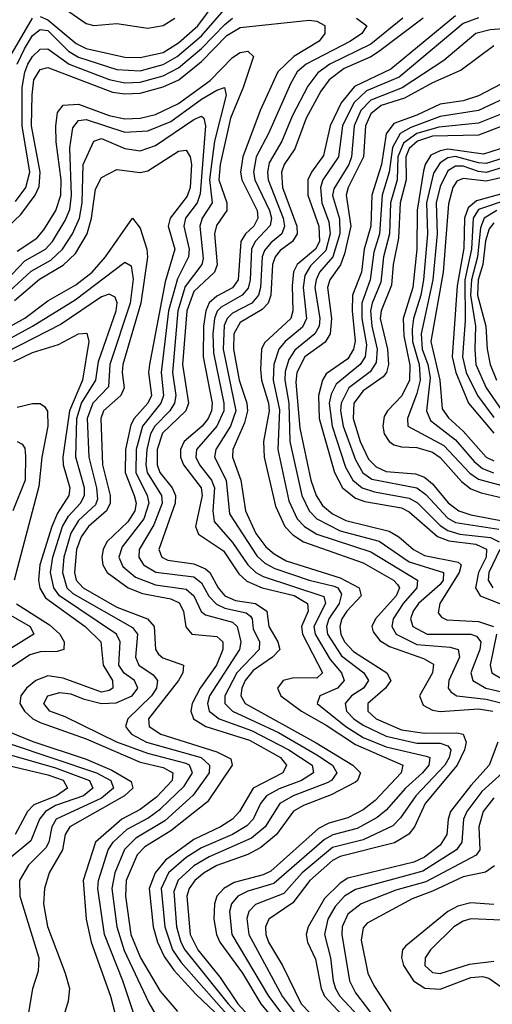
# Model space of a CAD drawing. Header units: inches. Extents: x 501365 to 657855, y 482276 to 547543.
# Tile 923 of 957: x 637777 to 639006, y 494869 to 497426. Entities that reach past the tile are written whole.
import ezdxf

# ---------------------------------------------------------------- set-up
doc = ezdxf.new("R2010")
doc.units = ezdxf.units.IN
doc.header["$MEASUREMENT"] = 0
doc.layers.add('A6439', color=7, linetype='Continuous')

msp = doc.modelspace()

# ---------------------------------------------------------------- linework, layer by layer
at = {"layer": 'A6439', "color": 5}
for points, elevation in [([(637830, 497434.3), (637850, 497425.6), (637923.7, 497363.7), (637950, 497351.1), (638050, 497328.5), (638090, 497327.8), (638150, 497340.7), (638190, 497365.6), (638240.3, 497410), (638285, 497470)], 3680), ([(637870.7, 497470.7), (637950, 497415.6), (637970, 497410.9), (638030, 497415.6), (638110, 497403.6), (638150, 497410.6), (638180.1, 497430)], 3720), ([(637770.1, 497310), (637789.6, 497350), (637810, 497384.4), (637830, 497400.3), (637850, 497397.3), (637903.7, 497343.7), (637930, 497328.4), (638030, 497296.1), (638090, 497292.8), (638150, 497309), (638186.1, 497330), (638250, 497383.9), (638308.3, 497451.7)], 3660), ([(638910, 497436.1), (638742.4, 497297.6), (638647.6, 497252.4), (638612.6, 497210), (638584.1, 497150), (638567, 497073), (638535.4, 497030), (638526.6, 497010), (638526.3, 496970), (638554.8, 496890), (638556.2, 496850), (638546.1, 496830), (638498.6, 496790), (638488.7, 496771.3), (638485.1, 496734.8), (638487.4, 496670), (638482.4, 496650), (638413.7, 496586.3), (638406.1, 496570), (638402.9, 496517.1), (638405.4, 496490), (638424.2, 496430), (638425.7, 496410), (638411.3, 496330), (638412.8, 496290), (638442.3, 496162.3), (638466, 496110), (638487.6, 496087.6), (638515.3, 496070), (638670, 496015.6), (638749.2, 495970), (638759.1, 495959.1), (638764.6, 495950), (638755.8, 495930), (638701.9, 495870), (638692.9, 495850), (638695.9, 495835.9), (638713.6, 495813.6), (638738.2, 495798.2), (638827.3, 495767.3), (638852.6, 495752.6), (638850.5, 495730), (638816.9, 495670), (638826, 495646), (638850, 495632.8), (638870, 495629), (638970, 495635.9), (639006.9, 495630)], 3720), ([(637726.9, 496870), (637780, 496920.1), (637816.9, 496970), (637827.4, 496992.7), (637830.4, 497029.6), (637807.7, 497150), (637809.7, 497230.3), (637814.1, 497270), (637830, 497296.2), (637850, 497301.3), (638017.9, 497237.9), (638050, 497232.9), (638090, 497234.7), (638150, 497251.3), (638190.4, 497270), (638250, 497317.3), (638315.6, 497384.4), (638350, 497405.7), (638530, 497424.8), (638550, 497421.7), (638570.5, 497410.5), (638570.1, 497390), (638555.7, 497370), (638489.7, 497330.3), (638448.1, 497290), (638402.5, 497190), (638356.9, 497070), (638351, 497030), (638354.2, 497010), (638394.2, 496930), (638396.5, 496910), (638385.6, 496890), (638364, 496870), (638352, 496850), (638345.3, 496750), (638330.5, 496729.5), (638290, 496707.8), (638270, 496690.2), (638260.6, 496670), (638254.8, 496630), (638254.1, 496550), (638277.5, 496430), (638275.8, 496410), (638267.4, 496390), (638251.1, 496370), (638204.6, 496330), (638195.1, 496310), (638194.9, 496290), (638202.9, 496270), (638248.6, 496210), (638251.2, 496190), (638234.1, 496110), (638242, 496090), (638306.6, 496046.6), (638347, 495987), (638368, 495968), (638407.5, 495950), (638490.7, 495930.7), (638525.4, 495910), (638526.9, 495890), (638509.7, 495850), (638512.8, 495830), (638564.2, 495730), (638550, 495715.5), (638490, 495717), (638462.4, 495710), (638447.1, 495690), (638456.4, 495670), (638509.8, 495630), (638573.9, 495593.9), (638650, 495543.2), (638773.2, 495490), (638769.1, 495470), (638701.6, 495398.4), (638670, 495373.5), (638630, 495353.2), (638580.9, 495339.1), (638554.3, 495325.7), (638430, 495214.7), (638410, 495205.4), (638334.8, 495185.2), (638307.4, 495170), (638290, 495150), (638283.2, 495130), (638282, 495090), (638288.4, 495050), (638297.5, 495030), (638356.2, 494950), (638403.8, 494870), (638436.9, 494830)], 3620), ([(637752.2, 497330), (637810, 497429.4)], 3680), ([(637766.1, 496953.9), (637793, 496990), (637803.6, 497030), (637783.1, 497150), (637783.6, 497250), (637790.2, 497289.8), (637798.4, 497310), (637810, 497330.1), (637830, 497349.2), (637850, 497350.1), (637905.8, 497310), (638010, 497270.2), (638050, 497261.9), (638090, 497263.3), (638150, 497280), (638190, 497300.6), (638250, 497350.7), (638310, 497413.4), (638330.7, 497429.3)], 3640), ([(638653.1, 497430), (638679.6, 497410), (638666.9, 497390), (638637.1, 497370), (638522.2, 497310), (638498.9, 497290), (638481, 497259), (638424.3, 497130), (638391.6, 497070), (638384.8, 497030), (638388.3, 497010), (638426.3, 496930), (638431.9, 496910), (638428.6, 496891.4), (638389.6, 496850), (638379.8, 496830), (638376.4, 496750), (638371.2, 496728.8), (638355.8, 496710), (638300.6, 496679.4), (638290.8, 496669.2), (638283.2, 496650), (638279.1, 496610), (638280.8, 496560.8), (638307.8, 496430), (638307.9, 496410), (638290, 496370), (638236.5, 496310), (638234.6, 496290), (638244.6, 496270), (638276.1, 496230), (638283.7, 496210), (638278.8, 496150), (638282.8, 496122.8), (638330, 496067.9), (638370, 496010), (638390.6, 495990.6), (638410, 495979.9), (638567.8, 495927.8), (638571.9, 495910), (638541.6, 495850), (638544.9, 495830), (638584.4, 495764.4), (638613.7, 495730), (638620.3, 495710), (638603.8, 495690), (638557.3, 495670), (638550.5, 495650), (638625.3, 495590), (638670, 495562), (638730, 495537.1), (638833.7, 495513.7), (638843.1, 495510), (638842.4, 495502.4), (638840.6, 495490), (638824, 495470), (638780.3, 495430), (638730, 495372.9), (638706.2, 495353.8), (638654.6, 495325.4), (638591, 495309), (638570, 495297), (638437.8, 495182.2), (638370, 495162.4), (638344.3, 495150), (638327.9, 495130), (638322.6, 495110), (638328.8, 495050), (638423.9, 494890), (638469.4, 494830)], 3640), ([(638773.4, 497430), (638690, 497362.3), (638583.3, 497310), (638551.9, 497288.1), (638526.5, 497253.5), (638485.2, 497174.8), (638459, 497110), (638425.8, 497054.2), (638421, 497030), (638423.1, 497010), (638462.3, 496910), (638465.7, 496890), (638458.4, 496870), (638430, 496846.6), (638413.6, 496826.4), (638407.8, 496810), (638403.4, 496730), (638398.2, 496710), (638380.5, 496690), (638330, 496663.9), (638316.9, 496650), (638308.8, 496631.3), (638305.9, 496570), (638339.3, 496410), (638325.1, 496370), (638286.6, 496310), (638283.6, 496290), (638314, 496230), (638322.9, 496142.9), (638393.4, 496033.4), (638414.5, 496014.5), (638440.4, 496000.4), (638530, 495970.2), (638594.3, 495954.3), (638604.1, 495950), (638614.1, 495934.1), (638608.1, 495910), (638581.2, 495870), (638575, 495850), (638577.7, 495830), (638614, 495774), (638671.5, 495730), (638683.9, 495710), (638671, 495690), (638639.6, 495670), (638623.3, 495650), (638627.1, 495630), (638645.5, 495610), (638670, 495593.8), (638730, 495565.1), (638810, 495547.3), (638870, 495547), (638890, 495540.4), (638898, 495530), (638893.9, 495510), (638882.1, 495490), (638806.9, 495410), (638767.1, 495352.9), (638747.3, 495332.7), (638670, 495296.2), (638590, 495275.8), (638511.5, 495210), (638463.4, 495156.6), (638390, 495128), (638372.9, 495110), (638368, 495092), (638372.8, 495050), (638459.1, 494890), (638498.5, 494838.5)], 3660), ([(638826.5, 497430), (638710, 497342.4), (638690, 497329.4), (638620.6, 497299.4), (638581.5, 497270), (638559.9, 497240.1), (638522.3, 497170), (638492.7, 497090), (638464.9, 497050), (638458, 497030), (638460.4, 496990), (638497.4, 496890), (638498.5, 496870), (638486.6, 496850), (638453.9, 496826.1), (638441.4, 496810), (638434.5, 496790), (638429.9, 496710), (638423, 496690), (638407.2, 496672.8), (638350, 496639.7), (638333.6, 496610), (638332.7, 496570), (638347.5, 496490), (638367.4, 496430), (638369.4, 496410), (638361.5, 496378.5), (638331, 496310), (638330.4, 496290), (638351.6, 496230), (638364, 496150), (638391.2, 496091.2), (638416.9, 496056.9), (638438.4, 496038.4), (638470, 496020.4), (638610, 495976.5), (638659.9, 495950), (638665.3, 495930), (638627.7, 495890), (638615, 495870), (638609.5, 495850), (638611.8, 495830), (638622, 495810), (638645.1, 495785.1), (638731.4, 495730), (638741.7, 495710), (638728.5, 495690), (638681.9, 495650), (638682.1, 495630), (638704.2, 495610), (638770, 495581.5), (638830, 495572.6), (638913.9, 495573.9), (638930.5, 495570), (638937.8, 495550), (638933.8, 495530), (638914.6, 495490), (638831.2, 495390), (638803.4, 495330), (638789.1, 495310.9), (638751.6, 495288.4), (638610, 495253.1), (638590, 495242.2), (638531.4, 495190), (638487.5, 495132.5), (638424.6, 495090), (638416.1, 495070), (638416.8, 495050), (638423.7, 495030), (638460.3, 494970), (638509, 494870), (638577.9, 494797.9)], 3680), ([(638969.7, 497430.3), (638930, 497415.9), (638763.6, 497276.4), (638679.1, 497240.9), (638645.9, 497210), (638616, 497150), (638605.7, 497070), (638565.3, 497010), (638559, 496990), (638562.3, 496950), (638580.5, 496900.5), (638584.4, 496870), (638573.3, 496826.7), (638533.6, 496786.4), (638518.4, 496761.6), (638513.9, 496730), (638522.6, 496650), (638512.3, 496627.7), (638466.9, 496590), (638450.9, 496570), (638437.5, 496530), (638436.5, 496490), (638452.3, 496412.3), (638447.8, 496310), (638476.7, 496176.7), (638498.5, 496130), (638517.5, 496110), (638549.3, 496090), (638690, 496043.7), (638811.6, 495970), (638809.6, 495950), (638773.9, 495910), (638747.9, 495870), (638744.5, 495850), (638756.3, 495830), (638810, 495803.2), (638896.6, 495796.6), (638916.8, 495790), (638920.5, 495770), (638893.2, 495710), (638891, 495690), (638899.1, 495679.1), (638914, 495670), (638990, 495661.1), (639031.3, 495651.3)], 3740), ([(639070, 497404.2), (639000.3, 497399.7), (638963.3, 497390), (638879.9, 497320.1), (638771.6, 497248.4), (638690, 497217), (638664, 497190), (638647, 497150), (638639.9, 497070), (638632.9, 497050), (638593.6, 496986.4), (638590.8, 496969.2), (638608.5, 496908.5), (638609.6, 496870), (638591.1, 496810), (638556.6, 496770), (638548, 496750), (638544.8, 496730), (638557.5, 496650), (638555.3, 496630), (638544.1, 496610), (638492.1, 496567.9), (638477, 496543.1), (638467.5, 496512.5), (638466.5, 496490), (638476.6, 496430), (638479.6, 496330), (638510.4, 496190), (638530, 496150.1), (638549.8, 496130), (638610, 496098.4), (638711.8, 496071.8), (638790, 496017.9), (638879.4, 495990), (638878, 495970), (638870, 495959.3), (638814, 495910), (638800.2, 495890), (638793.4, 495870), (638799.2, 495850), (638836.5, 495830), (638950, 495830.4), (638965, 495825), (638976, 495810), (638973.4, 495790), (638950.3, 495730), (638955.3, 495710), (638989, 495690), (639050, 495675.9)], 3760), ([(639010, 497357.6), (638925, 497295), (638850, 497262.2), (638777.8, 497222.2), (638717, 497203), (638690, 497181.2), (638675.9, 497150), (638670.6, 497070), (638631.1, 496990), (638626.1, 496970), (638638.1, 496890), (638621.9, 496818.1), (638610.8, 496789.2), (638583.5, 496750), (638577.8, 496730), (638588.1, 496650), (638584.6, 496610), (638571.7, 496588.3), (638518.1, 496550), (638498, 496510), (638495.2, 496484.8), (638505.3, 496365.3), (638534, 496230), (638547.8, 496190), (638564.3, 496164.3), (638590, 496142.3), (638625, 496125), (638737.7, 496097.7), (638762.6, 496082.6), (638800.8, 496050), (638830, 496034.7), (638917.4, 496017.4), (638924.7, 496010), (638919.5, 495990), (638869.8, 495910), (638865.5, 495885.5), (638873.9, 495873.9), (638887.6, 495867.6), (638970, 495862.7), (639009.3, 495850)], 3780), ([(637770, 496824.7), (637821.4, 496858.6), (637839.8, 496880.2), (637871.3, 496930), (637884.1, 496970), (637884.5, 497010), (637871.6, 497108.4), (637870.6, 497149.4), (637875.1, 497184.9), (637890, 497203.9), (637930, 497206), (638010, 497177), (638050, 497168), (638090, 497170.4), (638130, 497179.3), (638190, 497208), (638272.3, 497267.7), (638330, 497327.3), (638350, 497340.7), (638370, 497344), (638384.9, 497330), (638358.4, 497250), (638325.5, 497170), (638298.3, 497050), (638294.5, 497010), (638316, 496950), (638315.9, 496930), (638288.7, 496891.3), (638283.2, 496870), (638290.9, 496789.1), (638283.4, 496770), (638230, 496720.1), (638211.7, 496670), (638200.6, 496530), (638215.6, 496430), (638208.6, 496410), (638148.1, 496351.9), (638134.8, 496310), (638134.1, 496270), (638141.2, 496250), (638173.7, 496210), (638182.4, 496190), (638181.4, 496170), (638138.5, 496050), (638146.8, 496030), (638162.1, 496022.1), (638230, 496012.5), (638259.9, 495999.9), (638271, 495990), (638293.3, 495950), (638310.1, 495930), (638337.8, 495917.8), (638390, 495909.6), (638419.7, 495890), (638424.7, 495850), (638448.2, 495810), (638453, 495790), (638434.7, 495770), (638384.2, 495735.8), (638363.3, 495710), (638354.3, 495690), (638352, 495670), (638363, 495650), (638548.2, 495548.2), (638643.3, 495490), (638662.9, 495470), (638655.7, 495450), (638650, 495445.9), (638587, 495413), (638514.8, 495385.2), (638489.3, 495370.7), (638444.7, 495310), (638404.2, 495275.8), (638370, 495258.3), (638290, 495229.2), (638256.4, 495210), (638232.3, 495190), (638217.6, 495170), (638211.5, 495150), (638220.3, 495050), (638240.1, 495010), (638298.1, 494938.1), (638344, 494870), (638418.2, 494790)], 3580), ([(639127.6, 497310), (638970, 497227.6), (638930, 497215.3), (638870, 497206), (638810, 497177.8), (638750, 497156.5), (638730.3, 497129.7), (638718, 497050), (638692.5, 496970), (638690, 496890), (638672.8, 496830), (638665.7, 496770), (638642.4, 496710), (638641.3, 496670), (638649, 496591), (638645.4, 496570), (638630, 496544.8), (638574.3, 496505.7), (638564.4, 496490), (638554, 496450), (638556, 496390), (638595.5, 496250), (638616.4, 496210), (638650, 496183.1), (638674.5, 496174.5), (638770, 496158.1), (638790, 496147.4), (638863.7, 496083.7), (638892.6, 496072.6), (638963.5, 496063.5), (638990.7, 496050.7), (638990, 496030), (638970.4, 495990), (638961.8, 495950), (638974.7, 495930), (639071.6, 495891.6)], 3820), ([(637723.8, 496730), (637790, 496799.4), (637843.9, 496830), (637862.1, 496850), (637895.4, 496904.6), (637907.1, 496932.9), (637912, 496970), (637907.2, 497092.8), (637915.3, 497144.7), (637930, 497163.7), (637950, 497166.4), (638050, 497133.5), (638110, 497137.1), (638170, 497161.5), (638250, 497219.5), (638290, 497243), (638309.3, 497249.3), (638313.9, 497230), (638283.2, 497110), (638270.4, 497010.4), (638277.2, 496950), (638251.5, 496910), (638245, 496890), (638254.5, 496805.5), (638250.5, 496790), (638207.4, 496732.6), (638187.8, 496670), (638174.2, 496510), (638182.6, 496450), (638179.9, 496430), (638167.4, 496410), (638128.3, 496370), (638117.5, 496350), (638107.3, 496310), (638104.7, 496270), (638108.5, 496250), (638145.9, 496190), (638147.4, 496170), (638126, 496114), (638087.8, 496050), (638086.4, 496030), (638099.1, 496010), (638130.8, 495990.8), (638230, 495978.6), (638250, 495963.6), (638268.8, 495928.8), (638288.4, 495908.4), (638310, 495897.9), (638365.8, 495885.8), (638377, 495877), (638381.7, 495870), (638384.3, 495844.3), (638400.6, 495810), (638400, 495790), (638341.3, 495730), (638310.4, 495670), (638310.8, 495650), (638330.4, 495630), (638450, 495575.1), (638550, 495516.5), (638590, 495490), (638601.5, 495470), (638587.6, 495450), (638576.2, 495443.8), (638488.5, 495410), (638453.4, 495390), (638415.3, 495330), (638380, 495300), (638270, 495252), (638230, 495228.4), (638189.1, 495190.9), (638177.8, 495162.2), (638185, 495070), (638196.1, 495030), (638206.6, 495010), (638318.8, 494870), (638393.3, 494790)], 3560), ([(639038.2, 497221.8), (638970, 497189.6), (638870, 497174.6), (638794, 497146), (638766.5, 497130), (638746, 497094), (638737.8, 497030), (638719.6, 496970), (638712.2, 496870), (638697.9, 496822.1), (638688.5, 496750), (638666.6, 496690), (638667, 496650), (638678.4, 496581.6), (638675.1, 496550), (638662, 496530), (638600.3, 496479.7), (638586.9, 496453.1), (638581.9, 496430), (638589.2, 496370), (638624.1, 496264.1), (638643, 496230), (638667.9, 496210), (638699.4, 496199.4), (638790, 496183.5), (638811, 496171), (638870, 496111.9), (638890, 496099.7), (638921.6, 496090), (639000.8, 496080.8), (639023.4, 496070)], 3840), ([(639070, 497197.1), (638970, 497156.9), (638866.5, 497146.5), (638810, 497130.4), (638775, 497105), (638760.4, 497070), (638758.7, 497010), (638741.4, 496950), (638738.9, 496870), (638723, 496810), (638715.9, 496744.1), (638693.5, 496690), (638689.5, 496670), (638692.3, 496630), (638706.8, 496570), (638704.1, 496535.9), (638688.7, 496511.3), (638633.1, 496470), (638612.8, 496430), (638611.2, 496410), (638618.5, 496370), (638650, 496282.8), (638669.4, 496249.4), (638692.8, 496232.8), (638810, 496209.7), (638833, 496193), (638890, 496131.6), (638910, 496119.9), (639022.5, 496102.5)], 3860), ([(637739.2, 496710), (637807.2, 496772.8), (637858.3, 496801.7), (637888.3, 496830), (637914.4, 496870), (637932.8, 496910), (637939, 496950), (637941.8, 497050), (637970, 497110.5), (637990, 497117), (638050, 497091), (638090, 497084.8), (638130, 497099.2), (638230, 497166.9), (638250, 497174.9), (638256.1, 497170), (638259.8, 497150), (638246.6, 496973.4), (638238.3, 496950), (638208.2, 496910), (638203.5, 496890), (638217.8, 496830), (638215.7, 496810), (638186.9, 496753.1), (638163.9, 496670), (638144.7, 496510), (638151.3, 496450), (638144.4, 496430), (638096.7, 496370), (638079.7, 496310), (638079.1, 496250), (638108.7, 496190), (638112.8, 496170), (638099.7, 496130), (638043.1, 496056.9), (638035.2, 496030), (638045.6, 496005.6), (638078, 495978), (638130, 495958.1), (638210, 495947.3), (638229.8, 495930), (638249.3, 495889.3), (638260.3, 495880.3), (638330, 495861.1), (638342.4, 495850), (638352, 495810), (638348.3, 495790), (638270.8, 495670), (638265.3, 495650), (638269.3, 495630), (638295.5, 495610), (638379.7, 495579.7), (638477.1, 495530), (638537.5, 495490), (638541.4, 495470), (638509.9, 495450.1), (638451.5, 495428.5), (638418.6, 495410), (638403.3, 495390), (638383.8, 495350), (638367.4, 495332.6), (638330.4, 495310), (638250, 495275.6), (638210, 495250.1), (638164.3, 495210), (638144.8, 495170), (638154.2, 495070), (638174.4, 495010), (638197.2, 494977.2), (638380.8, 494770)], 3540), ([(639070, 497163.7), (638970, 497126), (638850, 497123.7), (638811.8, 497110), (638790, 497091), (638781, 497070), (638781.6, 497010), (638766.3, 496950), (638762, 496858), (638748.4, 496790), (638744, 496736), (638717.1, 496670), (638714, 496650), (638733.3, 496570), (638735.9, 496530), (638730.6, 496510), (638721.9, 496498.1), (638670, 496462), (638646, 496430), (638643.7, 496390), (638662.2, 496330), (638684.4, 496284.4), (638704.2, 496264.2), (638730, 496252.9), (638806.5, 496246.5), (638830, 496237.4), (638850, 496220.8), (638891.5, 496171.5), (638919, 496150), (638950, 496139.7), (639110.1, 496110.1)], 3880), ([(639070, 497104.3), (638983.3, 497076.7), (638890, 497089.3), (638870, 497085.5), (638846.4, 497073.6), (638831, 497050), (638826.8, 497033.2), (638810.9, 496930.9), (638810, 496830), (638799.3, 496730), (638773.8, 496650), (638775.5, 496604.5), (638791.8, 496528.2), (638790.2, 496490), (638771, 496449), (638733.3, 496410), (638725, 496395), (638721.3, 496370), (638725.1, 496350), (638738.1, 496330), (638750, 496321.6), (638770, 496316.4), (638810, 496315), (638850, 496302.6), (638870, 496289.2), (638926.2, 496226.2), (638950, 496207.4), (638976.7, 496196.7), (639110, 496166.2)], 3920), ([(637763.5, 496696.5), (637828.2, 496751.8), (637890, 496788), (637921.8, 496818.2), (637952.8, 496870), (637964.1, 496910), (637974, 496986), (637990, 497016), (638030, 497036.9), (638090, 497028.6), (638110, 497032.9), (638190, 497084.3), (638210, 497087.3), (638219.9, 497070), (638223.5, 497050), (638220.5, 496990), (638212.6, 496967.4), (638168.3, 496910), (638162.9, 496890), (638180.1, 496830), (638155.4, 496744.6), (638114.5, 496530), (638111.9, 496510), (638119.7, 496450), (638110.4, 496430), (638074.5, 496390), (638066.2, 496373.8), (638051.7, 496310), (638051, 496250), (638074.8, 496190), (638079.5, 496170), (638076, 496150), (638057.9, 496122.1), (638003.7, 496070), (637993.8, 496050), (637990.5, 496030), (637992.8, 496010), (638004.4, 495990), (638059.1, 495950), (638095.9, 495935.9), (638170, 495922.2), (638191.6, 495911.6), (638203, 495890), (638209.4, 495849.4), (638224.9, 495830), (638290, 495823.7), (638305.1, 495810), (638305, 495790), (638288.5, 495750), (638246.2, 495690), (638225.5, 495650), (638222.2, 495630), (638229.3, 495610), (638261.1, 495590), (638374.4, 495554.4), (638454.9, 495510), (638471.1, 495490), (638461.3, 495470), (638383.7, 495430), (638348.8, 495370), (638330.3, 495349.7), (638299.5, 495330), (638230, 495297), (638156.4, 495243.6), (638129.4, 495210.6), (638114, 495170), (638123.7, 495070), (638135.2, 495030), (638152.8, 494992.8), (638177.8, 494957.8), (638235.2, 494895.2), (638303.5, 494830)], 3520), ([(639070, 497077.8), (638990, 497052.2), (638970, 497053.8), (638910, 497070.7), (638890, 497067), (638870, 497054.2), (638852.9, 497027.1), (638834.5, 496950), (638837.5, 496870), (638827, 496750), (638820.2, 496710), (638801, 496650), (638797.8, 496622.2), (638798.6, 496590), (638815.5, 496530), (638818.4, 496490), (638810, 496454.8), (638785.4, 496390), (638786.7, 496370), (638880.3, 496320.3), (638947.9, 496247.9), (638970, 496232.3), (639129.3, 496189.3)], 3940), ([(639052.4, 497047.6), (638990, 497029.1), (638970, 497031.2), (638930, 497045.4), (638910, 497045.5), (638890, 497033.1), (638870, 496992.5), (638860.1, 496950), (638862.2, 496870), (638851.5, 496750), (638821.1, 496610), (638823.4, 496570), (638838.3, 496530), (638844.3, 496495.7), (638834.7, 496410), (638845, 496385), (638910, 496334.8), (638958.5, 496278.5), (638980.7, 496260.7), (639009.3, 496249.3)], 3960), ([(639090, 497028.6), (638990, 497006.2), (638930, 497013.1), (638913.9, 497006.1), (638903.2, 496990), (638892.3, 496947.7), (638878, 496770), (638846.1, 496590), (638869.5, 496490), (638875.6, 496415.6), (638891.6, 496391.6), (638930, 496357.2), (638990, 496289.3), (639010, 496279.8)], 3980), ([(639050, 496978.7), (638964.5, 496955.5), (638943.1, 496936.9), (638933.7, 496910), (638932.2, 496832.2), (638914.8, 496734.8), (638901.8, 496550), (638911.2, 496510), (638943.7, 496430), (639010, 496352)], 4020), ([(639050, 496959.9), (638970, 496932.9), (638956.1, 496910), (638952.1, 496830), (638934.1, 496750), (638935.2, 496644.8), (638928.8, 496550), (638938.3, 496510), (638967.8, 496450), (639010, 496392.9)], 4040), ([(639017.8, 496930), (638984.7, 496910), (638974.9, 496885.1), (638967.2, 496810), (638951.4, 496750), (638949.3, 496710), (638962.5, 496630), (638960.1, 496570), (638963.5, 496530), (638990.2, 496470), (639030.9, 496410.9)], 4060), ([(637686.6, 496593.4), (637790, 496651), (637850, 496695.4), (637922.8, 496737.2), (637965.7, 496770), (638000.1, 496810), (638070, 496910.7), (638090, 496884), (638107.9, 496830), (638108.9, 496808.9), (638092.2, 496690), (638045.4, 496530), (638043.1, 496510), (638048.8, 496470), (638040.4, 496450), (637995.1, 496410), (637987.9, 496390), (637992.4, 496270), (638012.5, 496190), (638012.4, 496170), (638002.4, 496150), (637955.8, 496110), (637937, 496083), (637924.8, 496050), (637919.8, 495990), (637923.8, 495970), (637942.3, 495950), (638030, 495899.8), (638109.6, 495869.6), (638126.3, 495850), (638130, 495790.1), (638137.9, 495777.9), (638149, 495769), (638202.6, 495750), (638201.4, 495730), (638190, 495710), (638112.1, 495610), (638113.8, 495590), (638143.8, 495570), (638290, 495524.9), (638326, 495506), (638329.1, 495490), (638265.4, 495394.6), (638170, 495319.2), (638102.2, 495277.8), (638082.6, 495257.4), (638054, 495190), (638051.8, 495150), (638066.2, 495050), (638091.2, 494990), (638142.6, 494902.6), (638187.5, 494850)], 3480), ([(639010, 496898.3), (638997.5, 496882.5), (638988.4, 496851.6), (638981.6, 496790), (638969.2, 496750), (638967, 496710), (638989.5, 496630), (638992.6, 496570), (639000.3, 496530), (639016.6, 496490)], 4080), ([(637710, 496575.5), (637810, 496630), (637921.5, 496698.5), (638050, 496796.5), (638066.7, 496786.7), (638071.8, 496751.8), (638064.4, 496690), (638011.2, 496530), (638007.8, 496472.2), (637967.3, 496430), (637952.4, 496390), (637957, 496290), (637977.1, 496210), (637979.1, 496180.9), (637973.9, 496166.1), (637930, 496125.2), (637910, 496092.3), (637891.5, 496030), (637888.5, 495990), (637899.9, 495950), (637915.3, 495935.3), (638070, 495847.7), (638083.2, 495830), (638078.2, 495770), (638086.4, 495750), (638124.2, 495724.2), (638135.6, 495710), (638132.6, 495690), (638119.8, 495670), (638058.6, 495610), (638052.3, 495590), (638059.9, 495579.9), (638067.8, 495570), (638106.7, 495550), (638248.9, 495510), (638270.9, 495490), (638269.6, 495470), (638227.7, 495412.3), (638154.6, 495345.4), (638079.3, 495300.7), (638049.4, 495270.6), (638024.4, 495210), (638016.5, 495170), (638029.2, 495070), (638048.7, 495008.7), (638112.7, 494872.7), (638172.5, 494770)], 3460), ([(638076.6, 494836.6), (638045.3, 494930), (637997.6, 495050), (637979.8, 495170), (637981.7, 495190), (638007, 495270), (638019.9, 495290), (638056.7, 495323.3), (638110, 495352.6), (638143.3, 495376.7), (638204.3, 495435.7), (638226.4, 495470), (638218.1, 495490), (638210, 495494.5), (638110, 495519.8), (638029.7, 495550), (637895.4, 495615.4), (637855.1, 495630), (637839.9, 495650), (637850, 495670.3), (637881.3, 495678.7), (637910, 495674.8), (637941.9, 495661.9), (637990, 495650.4), (638028.1, 495651.9), (638069.3, 495670), (638084.6, 495690), (638075.3, 495710), (638048.7, 495728.7), (638035.2, 495750), (638038.1, 495810), (638028.3, 495830), (637880.3, 495930), (637865.8, 495950), (637857.5, 495990), (637863.4, 496030), (637888.5, 496110), (637903.5, 496136.5), (637935.1, 496170), (637945.9, 496190), (637945.2, 496210), (637922.8, 496290), (637925.8, 496390), (637938.1, 496430), (637974.6, 496490), (637981.5, 496538.5), (638027.9, 496670), (638030.6, 496690.6), (638025, 496705), (638010, 496712.8), (637990, 496705.9), (637885.2, 496634.8), (637739.1, 496560.9)], 3440), ([(637761.7, 496538.3), (637810, 496561.1), (637877.8, 496582.2), (637930, 496610.1), (637951.7, 496611.7), (637956.7, 496590), (637940, 496490), (637906.4, 496410), (637889.4, 496290), (637890.4, 496270), (637907.3, 496210), (637904.6, 496190), (637875.5, 496144.5), (637860.4, 496110), (637829.7, 496010), (637826, 495970), (637829.2, 495949.2), (637844.4, 495924.4), (637947.1, 495850), (637987.6, 495810), (637993.8, 495750), (638018.7, 495710), (638018.8, 495690), (638010, 495683.4), (637990, 495679.1), (637890, 495716.2), (637850, 495721.7), (637818.6, 495710), (637794.4, 495690), (637779.9, 495670), (637777.3, 495650), (637789.2, 495630), (637811, 495610), (637830, 495600.9), (637950, 495558.6), (638090, 495497.7), (638150, 495483.8), (638175.2, 495470), (638173.6, 495450), (638133.1, 495406.9), (638090, 495374.8), (638042.8, 495350), (637974.1, 495290), (637942.1, 495190), (637949.8, 495089.8), (637962.7, 495030), (638012.9, 494890), (638065.5, 494690)], 3420), ([(637770, 496419.9), (637810, 496428.7), (637830, 496428.8), (637841.3, 496421.3), (637848.9, 496408.9), (637850, 496370), (637834.3, 496290), (637826.6, 496213.4), (637762.5, 495970)], 3380), ([(637770.1, 496330.1), (637783.2, 496323.2), (637790, 496312.7), (637792.1, 496292.1), (637791.1, 496230), (637759.4, 496150)], 3360), ([(639025.1, 496050), (638996.7, 495990), (638995.5, 495970), (639006.9, 495950)], 3840), ([(637769.1, 495909.1), (637854.3, 495854.3), (637881.2, 495830), (637892.3, 495810), (637891.5, 495790), (637874.8, 495785.2), (637830, 495784.6), (637803.5, 495776.5), (637755.4, 495744.6)], 3380), ([(637734.7, 495890), (637803.8, 495850), (637814.1, 495830), (637749.4, 495790.6)], 3360), ([(639017.1, 495830), (639000, 495750), (639004.6, 495730), (639032.8, 495712.8)], 3780), ([(637750, 495576.6), (637811, 495551), (637950, 495505.6), (638016.9, 495476.9), (638067.2, 495447.2), (638071, 495430), (638049.3, 495410), (637907.6, 495330), (637895.4, 495310), (637888.6, 495270), (637853.7, 495210), (637841.9, 495170), (637839.3, 495130), (637849.1, 495070.9), (637895.5, 494950), (637906.1, 494910), (637903.1, 494876.9), (637882.9, 494810)], 3380), ([(637750, 495546.3), (637977, 495470), (638013.8, 495450), (638020.8, 495430), (637990, 495404.5), (637872.1, 495350), (637860.3, 495330), (637852.5, 495290), (637845.1, 495274.9), (637800.3, 495230), (637776.3, 495190), (637777.6, 495150), (637827.1, 494990), (637824.9, 494955.1), (637810.5, 494909.5), (637783.5, 494750), (637783.5, 494730), (637815.5, 494650), (637821.4, 494590), (637811.5, 494570), (637797, 494563), (637730, 494554.1)], 3360), ([(639020.7, 495550), (638998, 495490), (638950, 495437.3), (638897.6, 495370), (638891, 495350), (638887.5, 495310), (638870, 495281.8), (638830, 495251), (638802.1, 495237.9), (638630, 495196.1), (638610, 495183.8), (638570, 495143.6), (638527.2, 495070), (638521.6, 495050), (638525.6, 495030), (638546.1, 494986.1), (638561.2, 494910), (638570, 494890), (638627.4, 494827.4)], 3720), ([(637750, 495517.6), (637870, 495482.9), (637958.5, 495450), (637967.6, 495430), (637942.5, 495410), (637870, 495384.8), (637844.3, 495370), (637828.6, 495350), (637806.2, 495293.8), (637750, 495246.9)], 3340), ([(637730, 495493.6), (637850, 495465), (637890, 495450.8), (637901.1, 495430), (637872.9, 495410), (637813.5, 495386.5), (637797.6, 495370), (637765.6, 495310)], 3320), ([(639032, 495470), (638978.6, 495421.4), (638939.3, 495370), (638931.3, 495350), (638926.8, 495290), (638912.5, 495270), (638825.6, 495214.4), (638650, 495167.3), (638621.4, 495150), (638596.9, 495123.1), (638578.4, 495090), (638570, 495050), (638585.6, 494990), (638591.8, 494930), (638598.2, 494910), (638609.2, 494890), (638657.7, 494837.7)], 3740), ([(639010, 495404.9), (638982.2, 495370), (638971.3, 495330), (638973.3, 495270), (638963.7, 495256.3), (638833.4, 495186.6), (638755.1, 495164.9), (638665, 495130), (638630, 495103), (638615.6, 495070), (638614.8, 495050), (638634.6, 494930), (638650, 494898.4), (638714.4, 494814.4)], 3760), ([(639011.6, 495228.4), (638988, 495212), (638930, 495200.1), (638850, 495162.3), (638797.2, 495142.8), (638680.3, 495079.7), (638670, 495067.9), (638664.8, 495035.2), (638682.6, 494950), (638697.9, 494917.9), (638741.9, 494850)], 3780), ([(639010, 495128), (638950, 495132), (638916.2, 495123.8), (638890.1, 495110), (638780.3, 495019.7), (638772.5, 495010), (638769.8, 494990.2), (638775.4, 494970), (638800.8, 494930), (638830.6, 494910.6), (638870, 494907.9), (638950, 494938.2), (638980.8, 494940.8), (638996.7, 494936.7), (639044.1, 494904.1)], 3820), ([(639030, 495087.4), (638950, 495091.1), (638930, 495085.2), (638906.3, 495070), (638845.2, 495010), (638831.3, 494990), (638830.5, 494970), (638850, 494951.4), (638870, 494948.9), (638946.8, 494973.2), (639010, 494980.6)], 3840)]:
    msp.add_lwpolyline(points, dxfattribs=dict(at, elevation=elevation))

doc.saveas('drawing.dxf')
